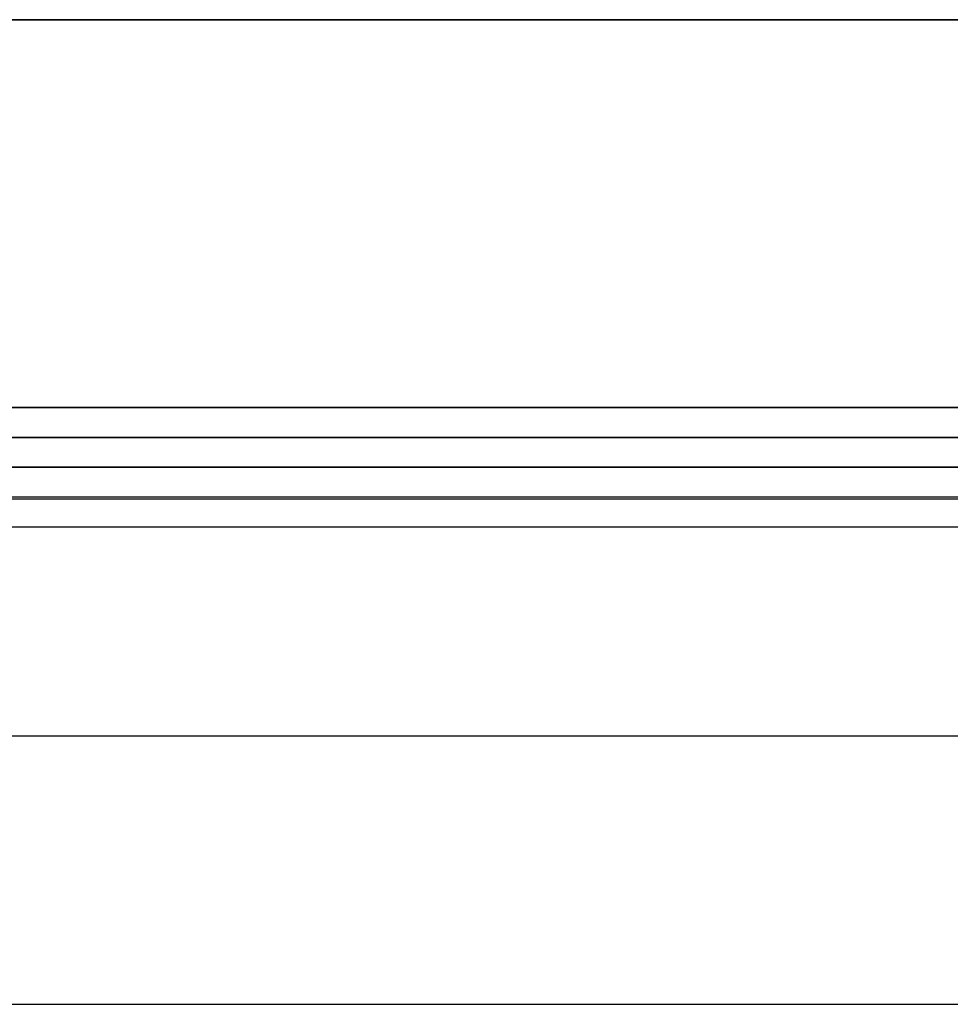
# Model space of a CAD drawing. Header units: millimetres. Extents: x -429 to 422, y -262 to 259.
# Tile 409 of 656: x -284 to -268, y 186 to 203. Entities that reach past the tile are written whole.
import ezdxf

# ---------------------------------------------------------------- set-up
doc = ezdxf.new("R2010")
doc.units = ezdxf.units.MM
doc.layers.add('Default', color=7, linetype='Continuous', true_color=0x000000)

msp = doc.modelspace()

# ---------------------------------------------------------------- linework, layer by layer
at = {"layer": 'Default'}
for p, q in [((420.873, 195.065, 772.822), (-427.127, 195.065, 772.822)), ((-427.127, 195.065, 1342.822), (420.873, 195.065, 1342.822)), ((420.873, 195.065, 1057.822), (-427.127, 195.065, 1057.822)), ((-400.627, 195.065, 880.822), (-245.627, 195.065, 880.822)), ((420.873, 194.565, 885.322), (-427.127, 194.565, 885.322)), ((-418.127, 190.565, 780.822), (411.873, 190.565, 780.822)), ((-418.127, 190.565, 873.822), (411.873, 190.565, 873.822))]:
    msp.add_line(p, q, dxfattribs=at)
for points in [[(-427.127, 202.565, 1343.822), (-3.127, 202.565, 1343.822), (420.873, 202.565, 1343.822)], [(420.873, 202.565, 771.822), (-3.127, 202.565, 771.822), (-427.127, 202.565, 771.822)], [(-427.127, 196.065, 1343.822), (-3.127, 196.065, 1343.822), (420.873, 196.065, 1343.822)], [(420.873, 196.065, 771.822), (-3.127, 196.065, 771.822), (-427.127, 196.065, 771.822)], [(-427.127, 195.565, 1343.322), (-3.127, 195.565, 1343.322), (420.873, 195.565, 1343.322)], [(420.873, 195.565, 772.322), (-3.127, 195.565, 772.322), (-427.127, 195.565, 772.322)], [(420.873, 195.065, 884.822), (-3.127, 195.065, 884.822), (-427.127, 195.065, 884.822)], [(-427.127, 195.065, 876.822), (-3.127, 195.065, 876.822), (420.873, 195.065, 876.822)], [(411.873, 195.065, 771.822), (-3.127, 195.065, 771.822), (-418.127, 195.065, 771.822)], [(411.873, 195.065, 780.822), (-3.127, 195.065, 780.822), (-418.127, 195.065, 780.822)], [(411.873, 195.065, 780.822), (-3.127, 195.065, 780.822), (-418.127, 195.065, 780.822)], [(411.873, 195.065, 873.822), (-3.127, 195.065, 873.822), (-418.127, 195.065, 873.822)], [(411.873, 195.065, 827.322), (-3.127, 195.065, 827.322), (-418.127, 195.065, 827.322)], [(-134.085, 195.065, 776.322), (-213.382, 195.065, 776.322), (-292.678, 195.065, 776.322)], [(411.873, 194.531, 771.822), (-3.127, 194.531, 771.822), (-418.127, 194.531, 771.822)], [(411.873, 194.531, 780.822), (-3.127, 194.531, 780.822), (-418.127, 194.531, 780.822)], [(-427.127, 194.065, 885.822), (-3.127, 194.065, 885.822), (420.873, 194.065, 885.822)], [(-418.127, 186.065, 780.822), (-3.127, 186.065, 780.822), (411.873, 186.065, 780.822)], [(-418.127, 186.065, 873.822), (-3.127, 186.065, 873.822), (411.873, 186.065, 873.822)], [(-418.127, 186.065, 827.322), (-3.127, 186.065, 827.322), (411.873, 186.065, 827.322)]]:
    msp.add_open_spline(points, degree=2, dxfattribs=at)

doc.saveas('drawing.dxf')
